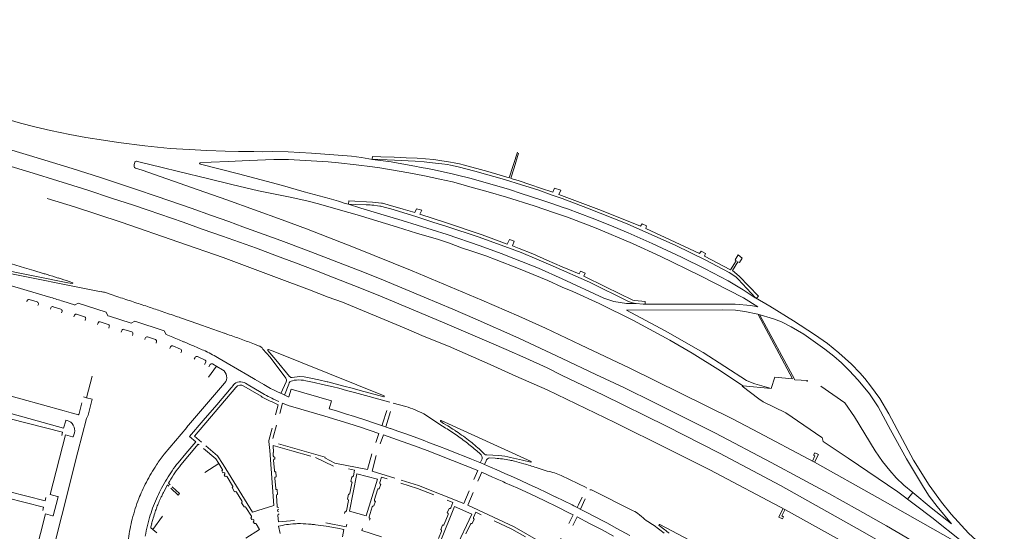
# Model space of a CAD drawing. Extents: x 145000 to 155000, y 457500 to 470000.
# Tile 548 of 548: x 154337 to 154932, y 468520 to 468829. Entities that reach past the tile are written whole.
import ezdxf

# ---------------------------------------------------------------- set-up
doc = ezdxf.new("R2010")
doc.units = 0
doc.header["$LTSCALE"] = 0.2
doc.header["$MEASUREMENT"] = 0
doc.layers.add('kant verharding', color=252, linetype='Continuous', lineweight=0)

msp = doc.modelspace()

# ---------------------------------------------------------------- linework, layer by layer
at = {"layer": 'kant verharding', "linetype": 'Continuous', "lineweight": 0}
for p, q in [((154543.62, 468745.67), (154550.33, 468744.47)), ((154533.84, 468717.92), (154535.73, 468717.4)), ((154320.13, 468677.66), (154386.17, 468664.49)), ((154366.98, 468670.68), (154369.09, 468669.91)), ((154771.38, 468672.03), (154781.82, 468660.86)), ((154396.89, 468661.28), (154391.11, 468663.23)), ((154341.21, 468658.47), (154341.46, 468659.13)), ((154342.75, 468659.73), (154347.56, 468658.32)), ((154348.3, 468657.05), (154348.04, 468656.3)), ((154357.16, 468655.49), (154361.93, 468653.97)), ((154370.07, 468656.53), (154363.15, 468658.76)), ((154703.91, 468657.48), (154709.8, 468657.49)), ((154709.8, 468657.49), (154713.89, 468656.96)), ((154781.82, 468660.86), (154790.56, 468655.72)), ((154355.53, 468653.91), (154355.85, 468654.85)), ((154362.62, 468652.68), (154362.32, 468651.72)), ((154369.79, 468649.32), (154370.12, 468650.28)), ((154371.42, 468650.94), (154376.21, 468649.39)), ((154783.51, 468650.69), (154804.16, 468611.84)), ((154784.45, 468650.45), (154805.61, 468611.3)), ((154376.86, 468648.11), (154376.52, 468647.16)), ((154384, 468644.78), (154384.41, 468645.77)), ((154385.67, 468646.35), (154390.5, 468644.79)), ((154391.14, 468643.55), (154390.85, 468642.58)), ((154398.32, 468640.18), (154398.64, 468641.11)), ((154399.98, 468641.77), (154404.76, 468640.22)), ((154405.42, 468638.96), (154405.15, 468637.99)), ((154412.62, 468635.58), (154412.91, 468636.51)), ((154414.24, 468637.18), (154419.03, 468635.63)), ((154419.7, 468634.35), (154419.42, 468633.4)), ((154429.5, 468631.77), (154434.19, 468629.78)), ((154481.45, 468631.88), (154478.88, 468632.88)), ((154427.78, 468630.28), (154428.16, 468631.18)), ((154434.74, 468628.48), (154434.34, 468627.54)), ((154488.32, 468624.95), (154484.03, 468629.84)), ((154491.79, 468623.43), (154487.01, 468629.04)), ((154487.32, 468629.61), (154491.33, 468628.23)), ((154557.27, 468601.55), (154491.33, 468628.23)), ((154442.45, 468623.75), (154443.02, 468624.83)), ((154444.41, 468625.33), (154449.04, 468623.24)), ((154449.51, 468621.92), (154448.77, 468620.44)), ((154451.31, 468619.08), (154452.06, 468620.44)), ((154453.52, 468620.86), (154456.12, 468619.36)), ((154497.84, 468612.27), (154488.32, 468624.95)), ((154491.79, 468623.43), (154500.2, 468613.38)), ((154455.99, 468619.44), (154451.2, 468612.95)), ((154459.6, 468617.35), (154456.14, 468619.38)), ((154437.93, 468582.46), (154460.88, 468609.35)), ((154473.54, 468609.2), (154476.13, 468607.7)), ((154481.9, 468604.22), (154476.13, 468607.7)), ((154479.44, 468611.47), (154484.62, 468608.39)), ((154484.62, 468608.39), (154486.59, 468607.22)), ((154494.95, 468603.03), (154498.15, 468610.14)), ((154497.08, 468602.07), (154499.7, 468608.63)), ((154501.86, 468610.62), (154502.92, 468611)), ((154508.65, 468610.97), (154509.97, 468610.76)), ((154515, 468609.67), (154509.97, 468610.76)), ((154517.94, 468611.23), (154512.97, 468612.32)), ((154520.02, 468608.54), (154515, 468609.67)), ((154522.89, 468610.07), (154517.94, 468611.23)), ((154526.5, 468607.02), (154520.02, 468608.54)), ((154523.3, 468609.97), (154522.89, 468610.07)), ((154532.91, 468607.45), (154523.3, 468609.97)), ((154774.25, 468607.62), (154791.37, 468605.98)), ((154793.56, 468612.85), (154791.37, 468605.98)), ((154793.56, 468612.85), (154804.16, 468611.84)), ((154805.61, 468611.3), (154813.32, 468610.82)), ((154813.32, 468610.82), (154812.96, 468610.28)), ((154467.71, 468606.7), (154442.61, 468577.23)), ((154482.88, 468601.34), (154472.54, 468607.48)), ((154486.59, 468607.22), (154488.6, 468606.12)), ((154488.6, 468606.12), (154490.35, 468605.21)), ((154490.35, 468605.21), (154492.77, 468604.03)), ((154492.77, 468604.03), (154496.06, 468602.51)), ((154496.06, 468602.51), (154499.38, 468601.06)), ((154529.89, 468606.18), (154526.5, 468607.02)), ((154534.62, 468604.92), (154529.89, 468606.18)), ((154537.91, 468606.14), (154532.91, 468607.45)), ((154539.33, 468603.59), (154534.62, 468604.92)), ((154542.92, 468604.83), (154537.91, 468606.14)), ((154539.33, 468603.59), (154560.73, 468597.84)), ((154542.92, 468604.83), (154557.07, 468600.98)), ((154374.64, 468597.42), (154372.98, 468590.87)), ((154493.72, 468598.14), (154490.48, 468599.66)), ((154562.83, 468597.18), (154570.36, 468595.08)), ((154368.06, 468591.3), (154371.92, 468590.23)), ((154526.24, 468593.16), (154524.02, 468593.83)), ((154528.46, 468592.48), (154526.24, 468593.16)), ((154534.01, 468590.76), (154528.46, 468592.48)), ((154539.42, 468589.05), (154534.01, 468590.76)), ((154559.03, 468592.7), (154556.43, 468584.71)), ((154558.26, 468582.85), (154561.11, 468592.04)), ((154581.39, 468590.67), (154592.63, 468583.24)), ((154364.8, 468586.49), (154363.55, 468582.13)), ((154490.08, 468575.72), (154492.29, 468583.89)), ((154546.19, 468586.88), (154539.42, 468589.05)), ((154550.36, 468585.52), (154546.19, 468586.88)), ((154555.71, 468583.73), (154550.36, 468585.52)), ((154561.05, 468581.9), (154555.71, 468583.73)), ((154556.43, 468584.71), (154556.08, 468583.6)), ((154591.81, 468586.66), (154646.15, 468562)), ((154355.48, 468541.97), (154364.65, 468577.95)), ((154369, 468576.85), (154364.65, 468577.95)), ((154370.02, 468579.14), (154369.4, 468576.76)), ((154424.42, 468566.33), (154437.95, 468582.47)), ((154487.62, 468574.69), (154489.58, 468582.07)), ((154556.93, 468578.03), (154554.98, 468572.54)), ((154568.17, 468574.05), (154556.93, 468578.03)), ((154561.05, 468581.9), (154561.2, 468581.83)), ((154566.16, 468580.09), (154561.2, 468581.83)), ((154571.11, 468578.33), (154566.16, 468580.09)), ((154577.13, 468576.15), (154571.11, 468578.33)), ((154369, 468576.85), (154369.4, 468576.76)), ((154442.61, 468577.19), (154446.84, 468573.64)), ((154488.13, 468568.54), (154487.69, 468573.97)), ((154493.53, 468572.62), (154521.71, 468564.53)), ((154575.71, 468571.32), (154568.17, 468574.05)), ((154580.94, 468574.75), (154577.13, 468576.15)), ((154584.82, 468573.28), (154580.94, 468574.75)), ((154590.71, 468571.02), (154584.82, 468573.28)), ((154490.14, 468567.29), (154490.29, 468565.33)), ((154490.18, 468571.67), (154501.44, 468568.45)), ((154490.47, 468567.41), (154490.18, 468571.67)), ((154513.01, 468565.08), (154501.44, 468568.45)), ((154547.35, 468556.97), (154549.91, 468566.52)), ((154583.24, 468568.52), (154575.71, 468571.32)), ((154588.95, 468566.34), (154583.24, 468568.52)), ((154598.7, 468562.52), (154588.95, 468566.34)), ((154594.94, 468569.37), (154590.71, 468571.02)), ((154600.46, 468567.18), (154594.94, 468569.37)), ((154606.68, 468564.7), (154600.46, 468567.18)), ((154613.31, 468568.32), (154615.43, 468566.47)), ((154448.91, 468555.29), (154457.41, 468560.61)), ((154459.43, 468557.31), (154457.41, 468560.61)), ((154490.49, 468562.62), (154490.95, 468556.38)), ((154491.14, 468564.54), (154491.28, 468563.48)), ((154515.92, 468564.23), (154526.71, 468559.18)), ((154521.71, 468564.53), (154521.57, 468564.07)), ((154521.57, 468564.07), (154527.49, 468560.86)), ((154527.49, 468560.86), (154547.35, 468556.97)), ((154552.56, 468565.62), (154550.03, 468556.08)), ((154606.3, 468559.51), (154598.7, 468562.52)), ((154610.15, 468563.29), (154606.68, 468564.7)), ((154616.12, 468560.81), (154610.15, 468563.29)), ((154616.51, 468563.53), (154615.41, 468561.11)), ((154621.69, 468558.46), (154616.12, 468560.81)), ((154617.99, 468560.03), (154618.95, 468562.22)), ((154621.18, 468564.16), (154624.48, 468563.84)), ((154645.95, 468561.46), (154640.9, 468562.66)), ((154459.84, 468555.1), (154459.2, 468556.18)), ((154491.86, 468555.65), (154492.08, 468552.73)), ((154539.42, 468556.69), (154535.86, 468557.4)), ((154539.42, 468556.69), (154538.76, 468553.28)), ((154563.85, 468551.81), (154550.03, 468556.08)), ((154613.88, 468556.45), (154606.3, 468559.51)), ((154611.58, 468550.95), (154613.88, 468556.45)), ((154625.39, 468556.86), (154621.69, 468558.46)), ((154630.38, 468554.68), (154625.39, 468556.86)), ((154635.44, 468552.42), (154630.38, 468554.68)), ((154649.33, 468558.21), (154655.99, 468556.11)), ((154461.24, 468552.86), (154460.7, 468553.67)), ((154465.7, 468547.21), (154462.36, 468552.61)), ((154491.32, 468551.81), (154491.82, 468545.55)), ((154537.88, 468548.85), (154536.67, 468542.74)), ((154537.79, 468552.67), (154537.27, 468549.78)), ((154555.26, 468548.15), (154554.36, 468545.32)), ((154555.71, 468552.43), (154554.7, 468549.2)), ((154559.08, 468551.39), (154555.71, 468552.43)), ((154577.54, 468545.65), (154567.41, 468548.78)), ((154578.16, 468547.39), (154567.67, 468550.63)), ((154638.17, 468545.69), (154630.54, 468549.11)), ((154639.97, 468550.37), (154635.44, 468552.42)), ((154644.52, 468548.28), (154639.97, 468550.37)), ((154650.38, 468545.55), (154644.52, 468548.28)), ((154428.35, 468545.8), (154432.76, 468541.59)), ((154433.52, 468542.54), (154429.17, 468546.68)), ((154433.52, 468542.54), (154432.76, 468541.59)), ((154466.95, 468543.64), (154465.41, 468546.1)), ((154471.38, 468538.1), (154468.1, 468543.36)), ((154492.69, 468544.87), (154492.89, 468541.97)), ((154535.7, 468542.09), (154535.12, 468539.21)), ((154553.33, 468544.82), (154551.49, 468538.84)), ((154587.38, 468541.73), (154577.54, 468545.65)), ((154605.55, 468536.45), (154578.16, 468547.39)), ((154608.76, 468544.18), (154605.55, 468536.45)), ((154607.86, 468535.49), (154611.11, 468543.23)), ((154645.52, 468542.3), (154638.17, 468545.69)), ((154654.39, 468538.11), (154645.52, 468542.3)), ((154655.54, 468543.11), (154650.38, 468545.55)), ((154660.69, 468540.64), (154655.54, 468543.11)), ((154873.75, 468539.14), (154876.95, 468543.07)), ((154355.48, 468541.97), (154359.88, 468540.83)), ((154472.61, 468534.43), (154471.11, 468536.94)), ((154492.17, 468541.07), (154492.63, 468534.83)), ((154535.79, 468538.24), (154534.56, 468532.18)), ((154552.06, 468537.83), (154551.17, 468535.04)), ((154598.91, 468537.16), (154595.5, 468538.53)), ((154598.91, 468537.16), (154597.58, 468533.89)), ((154661.94, 468534.47), (154654.39, 468538.11)), ((154660.69, 468540.64), (154660.91, 468540.53)), ((154666.01, 468538.11), (154660.91, 468540.53)), ((154671.08, 468535.63), (154666.01, 468538.11)), ((154677.04, 468540.31), (154674.81, 468535.74)), ((154676.06, 468533.05), (154678.96, 468539.34)), ((154343.41, 468494.16), (154352.51, 468530.18)), ((154356.89, 468529.08), (154352.51, 468530.18)), ((154477.06, 468528.87), (154473.77, 468534.19)), ((154533.57, 468531.54), (154533.36, 468530.45)), ((154550.13, 468534.53), (154548.28, 468528.5)), ((154596.58, 468533.52), (154595.5, 468530.83)), ((154635.98, 468522.36), (154607.86, 468535.49)), ((154611.31, 468528.09), (154612.8, 468531.19)), ((154616.02, 468529.69), (154612.8, 468531.19)), ((154669.47, 468530.76), (154661.94, 468534.47)), ((154671.56, 468529.68), (154669.47, 468530.76)), ((154672.08, 468535.12), (154671.08, 468535.63)), ((154678.58, 468531.74), (154672.08, 468535.12)), ((154674.81, 468535.74), (154674.02, 468534.11)), ((154686.15, 468527.8), (154678.58, 468531.74)), ((154417.38, 468520.74), (154423.25, 468528.82)), ((154477.3, 468526.89), (154476.79, 468527.7)), ((154478.85, 468524.37), (154478.17, 468525.48)), ((154493.05, 468529.23), (154493.37, 468525.49)), ((154503.15, 468526.23), (154493.37, 468525.49)), ((154548.86, 468527.49), (154548.52, 468526.47)), ((154595.95, 468529.77), (154593.65, 468523.97)), ((154610.51, 468524.39), (154611.79, 468527.01)), ((154634.54, 468521.05), (154623.91, 468525.98)), ((154671.56, 468529.68), (154669.02, 468524.48)), ((154674.01, 468528.4), (154671.33, 468523.24)), ((154681.55, 468524.51), (154674.01, 468528.4)), ((154689.06, 468520.55), (154681.55, 468524.51)), ((154688.76, 468526.43), (154686.15, 468527.8)), ((154691.87, 468524.77), (154688.76, 468526.43)), ((154697.98, 468521.46), (154691.87, 468524.77)), ((154711.7, 468529.7), (154712.94, 468528.59)), ((154716.81, 468525.61), (154719.61, 468523.73)), ((154416.19, 468521.86), (154417.45, 468520.8)), ((154419.99, 468518.84), (154417.38, 468520.74)), ((154482.02, 468520.8), (154473.72, 468515.66)), ((154482.02, 468520.8), (154479.98, 468524.13)), ((154493.37, 468522.74), (154494.48, 468518.36)), ((154525.7, 468522.24), (154522.25, 468522.79)), ((154529.14, 468521.62), (154525.7, 468522.24)), ((154529.14, 468521.62), (154533.04, 468520.8)), ((154532.16, 468516.34), (154533.04, 468520.8)), ((154591.95, 468519.71), (154590.19, 468515.33)), ((154592.53, 468523.52), (154591.55, 468520.8)), ((154606.8, 468518.28), (154609.45, 468523.98)), ((154634.54, 468521.05), (154642.76, 468516.31)), ((154695.96, 468516.85), (154689.06, 468520.55)), ((154705.89, 468517.16), (154697.98, 468521.46)), ((154726.97, 468520.62), (154723.59, 468523.25)), ((154724.03, 468523.87), (154762.2, 468503.85))]:
    msp.add_line(p, q, dxfattribs=at)
at = {"layer": 'kant verharding', "linetype": 'Continuous', "lineweight": 0, "flags": 128}
for points in [[(154000.01, 468828.96), (154017.48, 468825.6), (154052.1, 468818.59), (154069.14, 468814.68), (154097.24, 468808.74), (154124.39, 468803.11), (154196.5, 468786.11), (154214.82, 468781.74), (154232.83, 468777.22), (154234.28, 468776.8), (154253.98, 468771.83), (154289.94, 468762.17), (154310.83, 468756.38), (154330.26, 468750.6), (154349.55, 468744.84), (154368.77, 468738.99), (154385.82, 468733.53), (154406.93, 468726.55)], [(154000, 468818.47), (154015.03, 468815.57), (154067.73, 468805.15), (154078.66, 468802.89), (154089.74, 468800.7), (154161.15, 468785.23), (154192.64, 468777.75), (154216.83, 468771.73), (154233.98, 468767.29), (154249.9, 468763.44), (154267.92, 468758.42), (154279.81, 468755.29), (154295.77, 468750.92), (154306.96, 468747.62), (154317.71, 468744.53), (154347.82, 468735.47), (154356.89, 468732.65), (154378.1, 468725.82), (154392.41, 468721.08), (154405.71, 468716.83), (154414.73, 468713.89), (154435.89, 468706.56), (154447.37, 468702.44)], [(154302.2, 468776.68), (154337.42, 468766.5), (154346.17, 468764.14), (154355.51, 468762), (154367.32, 468759.64), (154376.9, 468757.79), (154387.75, 468756.22), (154396.75, 468754.8), (154412.55, 468752.67), (154428.04, 468751.16), (154439.48, 468750.47)], [(154439.48, 468750.47), (154450.19, 468749.95), (154461.15, 468749.57), (154469.3, 468749.35), (154478.62, 468749.27), (154483.97, 468749.17), (154489.69, 468749.19), (154499.21, 468749.05), (154506.4, 468748.74), (154513.5, 468748.35), (154537.61, 468746.47), (154543.62, 468745.67)], [(154446.24, 468741.71), (154445.83, 468741.83), (154445.75, 468742.05), (154445.8, 468742.33), (154446.01, 468742.46), (154452.81, 468742.82), (154463, 468743.21), (154475.69, 468743.95), (154490.59, 468744.51), (154499.5, 468744.43), (154523.52, 468742.95), (154529.68, 468742.5), (154540.51, 468741.23), (154550.23, 468740.01), (154554.63, 468739.4), (154572.32, 468736.34), (154581.73, 468734.53), (154591, 468732.65), (154598.65, 468730.98), (154602.29, 468730.02)], [(154550.12, 468744.76), (154550.26, 468746.27), (154555.25, 468746.16), (154563.46, 468745.86), (154570.65, 468745.53)], [(154550.27, 468744.65), (154563.49, 468744.05), (154576.13, 468743.38), (154581.47, 468743), (154589.91, 468742.05), (154592.12, 468741.75), (154595.71, 468741.37), (154597.49, 468741.09), (154602.16, 468740), (154612.12, 468737.48), (154630.14, 468732.36), (154640.44, 468729.18), (154650.29, 468726.06), (154658.94, 468722.85), (154665.04, 468720.85), (154680.21, 468715.06), (154704.23, 468705.5), (154733.7, 468692.37), (154751.4, 468683.75), (154765.92, 468676.1), (154769.88, 468673.49), (154771.38, 468672.03)], [(154550.33, 468744.47), (154561.51, 468742.97), (154568.05, 468741.8), (154575.82, 468740.51), (154579.71, 468739.65), (154583.46, 468739.06), (154587.63, 468738.29), (154599.24, 468735.58), (154601.7, 468734.92), (154609.07, 468733.08), (154625.46, 468728.56), (154633.02, 468726.22), (154640.21, 468723.85), (154651.97, 468720.1), (154659.26, 468717.7), (154665.01, 468715.66), (154668.17, 468714.59), (154675.58, 468711.85), (154683.12, 468708.95), (154693.81, 468704.71), (154704.79, 468700.08), (154719.47, 468693.6), (154737.1, 468685.47), (154751.4, 468678.32), (154765.25, 468671.02)], [(154570.65, 468745.53), (154577.32, 468745.17), (154587.41, 468744.41), (154590.9, 468743.82), (154597.51, 468742.91), (154599.62, 468742.51), (154602.9, 468741.8), (154605.88, 468741.06), (154620.07, 468737.1), (154632.99, 468733.3), (154637.9, 468748.94)], [(154633.88, 468733.12), (154635.89, 468739.48), (154638.49, 468748.21)], [(154638.69, 468649.83), (154616.48, 468659.46), (154574.34, 468677.21), (154539.78, 468691.05), (154510.32, 468702.55), (154495.63, 468708.08), (154462.12, 468720.16), (154444.85, 468726.2), (154410.97, 468737.94), (154407.05, 468739.21), (154406.42, 468739.68), (154406.21, 468740.03), (154406.18, 468740.25), (154406.23, 468741.39), (154406.5, 468742.74), (154406.67, 468743.1), (154406.9, 468743.21), (154407.6, 468743.39), (154407.82, 468743.38), (154408.4, 468743.23), (154409.11, 468742.97), (154423.1, 468739.71), (154432.9, 468737.11), (154451.3, 468732.82)], [(154533.84, 468717.92), (154529.68, 468719.25), (154524.03, 468720.9), (154509.02, 468724.98), (154495.8, 468728.69), (154469.28, 468735.82), (154446.24, 468741.71)], [(154451.3, 468732.82), (154465.15, 468729.43), (154481.32, 468725.58), (154500.55, 468721.61), (154510.53, 468719.48), (154517.62, 468717.75), (154530.94, 468713.89), (154541.08, 468711.1), (154565.39, 468703.56), (154576.93, 468699.91), (154590.18, 468696.03), (154596.82, 468693.8), (154604.11, 468691.15), (154610.89, 468688.92), (154618.75, 468686.23), (154625.09, 468683.82)], [(154633.84, 468733.01), (154638.3, 468731.78), (154645.99, 468729.17), (154651.96, 468727.21), (154659.27, 468724.72), (154660.32, 468727.19), (154664.12, 468725.91), (154662.99, 468723.32), (154688.7, 468713.7), (154712.4, 468704.15), (154713.28, 468705.65), (154716.04, 468704.42), (154715.46, 468702.73), (154748.02, 468687.58), (154748.9, 468689.06), (154751.67, 468687.6), (154751.01, 468686.03), (154766.7, 468677.71), (154770.21, 468683.28), (154769.46, 468683.82), (154771.4, 468686.73), (154773.77, 468684.82), (154772.22, 468682.11), (154771.17, 468682.68), (154767.85, 468677.29), (154771.95, 468674.02), (154783.65, 468661.83), (154782.39, 468660.61)], [(154602.29, 468730.02), (154609.15, 468728.02), (154620.32, 468724.92), (154631.35, 468721.61), (154648.1, 468716.41), (154660.38, 468712.31), (154668.22, 468709.52), (154685.49, 468702.86), (154707.4, 468693.67), (154724.24, 468686.12), (154748.2, 468674.35), (154774.6, 468660.78), (154783.28, 468655.46), (154779.05, 468656.28), (154769.65, 468657.01), (154721.28, 468657.08), (154713.89, 468656.96)], [(154353.59, 468720.92), (154370.05, 468715.8), (154398.28, 468706.61), (154433.17, 468694.56), (154460.07, 468685.16), (154492.19, 468673.05), (154512.15, 468665.69), (154523.53, 468661.31), (154532.08, 468658.16), (154569.4, 468642.77), (154581.62, 468637.52), (154596.21, 468631.53), (154621.42, 468620.56), (154637.04, 468613.53), (154655.85, 468605.2), (154696.79, 468585.39)], [(154406.93, 468726.55), (154420.07, 468722.14), (154440.73, 468715.05), (154452.87, 468710.65), (154463.43, 468706.94), (154471.86, 468703.84), (154494.89, 468695.55), (154510.29, 468689.68), (154545.4, 468676.2), (154557.01, 468671.44), (154581.49, 468661.24)], [(154609.34, 468701.38), (154601.77, 468703.9), (154594.46, 468706.44), (154578.96, 468711.47), (154580.04, 468713.78), (154576.89, 468714.73), (154575.88, 468712.35), (154568.82, 468714.46), (154559.73, 468717.15), (154556.26, 468718.02), (154555.66, 468718.13), (154550.22, 468718.68), (154535.96, 468719.4), (154535.73, 468717.4)], [(154535.73, 468717.4), (154543.28, 468715.03), (154555.36, 468711.4), (154568.18, 468707.66), (154595.52, 468699.03), (154615.37, 468692.26), (154628.05, 468687.62), (154635.7, 468684.56), (154650.56, 468678.71), (154665, 468672.4), (154690.13, 468660.66), (154696.15, 468658.64), (154703.91, 468657.48)], [(154535.87, 468717.52), (154539.71, 468717.3), (154546.36, 468717.08), (154548.21, 468716.97), (154548.85, 468716.98), (154549.89, 468716.91), (154551.01, 468716.76), (154553.3, 468716.52), (154554.73, 468716.26), (154555.33, 468716.2), (154557.42, 468715.71), (154558.91, 468715.25), (154561.47, 468714.6), (154576.56, 468709.94), (154586.69, 468706.67), (154595.3, 468704.05), (154614.12, 468697.8), (154632.52, 468691.14), (154640.23, 468688.14), (154649.69, 468684.29), (154659.46, 468680.03)], [(154447.37, 468702.44), (154459.62, 468698.15), (154480.07, 468690.78), (154492.23, 468686.18), (154503.69, 468681.97), (154515.41, 468677.48), (154527.18, 468672.89), (154539.1, 468668.31), (154553.71, 468662.48), (154592.67, 468646.14), (154602.57, 468641.84), (154622.18, 468633.5), (154631.15, 468629.6), (154643.03, 468624.34), (154655.95, 468618.49), (154665, 468613.93), (154689.52, 468602.11)], [(154609.34, 468701.38), (154616.51, 468698.99), (154623.68, 468696.26), (154631.74, 468693.35), (154633.05, 468696.15), (154636.04, 468695.01), (154634.87, 468692.18), (154638.88, 468690.57), (154647.19, 468687.35), (154655.71, 468683.7), (154665, 468679.64), (154675.26, 468675.29), (154676.01, 468676.88), (154678.85, 468675.66), (154678.12, 468673.87), (154691.2, 468667.4), (154707.77, 468659.4), (154708.93, 468659.18), (154715.21, 468658.65), (154715.19, 468656.98)], [(154329.42, 468682.12), (154334.67, 468680.53), (154339.92, 468678.96)], [(154625.09, 468683.82), (154638.6, 468678.65), (154656.26, 468671.28), (154665, 468667.33), (154671.44, 468664.6), (154687.33, 468657.44), (154708.06, 468647.15), (154729.96, 468635.3), (154743.6, 468627.44), (154760.79, 468616.73), (154774.25, 468607.62), (154773.79, 468607.4)], [(154659.46, 468680.03), (154681.57, 468670.21), (154705.1, 468658.72), (154706.92, 468658.03), (154707.41, 468657.9), (154709.8, 468657.49)], [(154355.8, 468661.02), (154346.93, 468663.64), (154332.08, 468668.05), (154320.53, 468671.44), (154311.65, 468674.11)], [(154368.92, 468669.6), (154366.02, 468669.81), (154322.92, 468678.62)], [(154339.92, 468678.96), (154345.59, 468677.28), (154351.26, 468675.62)], [(154765.25, 468671.02), (154774.46, 468665.58), (154781.64, 468660.87)], [(154581.49, 468661.24), (154598.79, 468653.92), (154612.28, 468648.12), (154638.85, 468636.41), (154665, 468624.23), (154685.26, 468614.55), (154702.23, 468606.59), (154720.93, 468597.38), (154738.25, 468588.69), (154739.9, 468587.93), (154757.63, 468578.96), (154791.24, 468561.39), (154810.06, 468551.32), (154826.24, 468542.51), (154843.57, 468532.94), (154861.08, 468523.03), (154897.21, 468501.94), (154898.62, 468501.08)], [(154427.57, 468637.82), (154425.55, 468638.62), (154424.4, 468640.91), (154406.51, 468646.67), (154404.28, 468645.51), (154391.25, 468649.73), (154390.36, 468650.01), (154389.18, 468652.25), (154372.24, 468657.7), (154370.04, 468656.5)], [(154790.56, 468655.72), (154804.9, 468646.98), (154817.57, 468638.63), (154825.33, 468633.21), (154832.26, 468627.6), (154839.8, 468620.7), (154844.85, 468615.5), (154847.91, 468611.99), (154851.45, 468607.71), (154856.98, 468600.03), (154862.47, 468590.74), (154877.47, 468562.76), (154886.93, 468547.53), (154894.32, 468537.26), (154900.07, 468530.11), (154910.71, 468518.61), (154919.9, 468510.05), (154932.28, 468500)], [(154638.69, 468649.83), (154654.83, 468642.42), (154676.01, 468632.35), (154705.93, 468618.35), (154767.49, 468587.91), (154780.32, 468581.24), (154817.47, 468561.43), (154855.56, 468540.13), (154905.83, 468511.65), (154907.13, 468513.07), (154888.52, 468528.13), (154867.85, 468543.54), (154837.96, 468563.93), (154822.84, 468574.05), (154822.07, 468576.35)], [(154791.37, 468605.98), (154781.4, 468608.82), (154778.76, 468609.77), (154776.43, 468610.96), (154750.15, 468627.83), (154727.3, 468640.99), (154703.91, 468653.38), (154761.6, 468653.64), (154769.82, 468653.29), (154775.39, 468652.51), (154783.22, 468650.93), (154792.65, 468648.14), (154797.54, 468646.32), (154803.45, 468643.32), (154811, 468638.87), (154818.13, 468633.9), (154823.84, 468629.79), (154829.16, 468625.55), (154833.83, 468621.48), (154838.49, 468616.9), (154843.94, 468611.08), (154850.74, 468602.73), (154855.93, 468594.9), (154863.53, 468581.04), (154873.06, 468563.48), (154883.46, 468546.3), (154886.94, 468540.99), (154891.63, 468534.8)], [(154446.96, 468644.29), (154440.56, 468646.53), (154434.15, 468648.76)], [(154460.7, 468639.48), (154453.83, 468641.89), (154446.96, 468644.29)], [(154479.44, 468611.47), (154474.96, 468614.14), (154462.37, 468621.41), (154457.62, 468624.16)], [(154302.25, 468609.52), (154337.69, 468599.71), (154363.87, 468592.46), (154368.06, 468591.3)], [(154375.56, 468601.03), (154377.45, 468600.39), (154380.73, 468613.43)], [(154439.67, 468577), (154447.98, 468586.76), (154456.09, 468596.24), (154464.82, 468606.5), (154466.15, 468608.06)], [(154501.75, 468612.62), (154506.17, 468613.38), (154508.89, 468613.11), (154512.97, 468612.32)], [(154891.63, 468534.8), (154900.32, 468524.27), (154888.08, 468533.83), (154876.95, 468543.07), (154871.44, 468547.54), (154866.8, 468552.05), (154862.98, 468556.47), (154858.56, 468561.97), (154854.18, 468568.32), (154841.71, 468588.95), (154835.78, 468597.34), (154821.36, 468607.54)], [(154293.52, 468606.05), (154293.6, 468606.49), (154294.6, 468606.23), (154302.23, 468604.24), (154303.21, 468603.99), (154303.08, 468603.61), (154301.87, 468599.25), (154363.55, 468582.13)], [(154499.38, 468601.06), (154499.76, 468600.9), (154501.18, 468605.63), (154525.51, 468598.53), (154524.02, 468593.83)], [(154689.52, 468602.11), (154728, 468583.26), (154760.17, 468566.93), (154797.02, 468547.49), (154846.57, 468519.64), (154865.97, 468508.44), (154880.3, 468500)], [(154773.79, 468607.4), (154783.79, 468599.75), (154786.42, 468598.04), (154800.16, 468591.4), (154821.97, 468576.44)], [(154298.17, 468594.01), (154298.64, 468595.94), (154362.9, 468579.65), (154362.42, 468577.72)], [(154357.59, 468510.05), (154362.45, 468529.26), (154372.21, 468567.67), (154377.38, 468587.95), (154378.34, 468590.01), (154379.13, 468593.11), (154380.79, 468599.67), (154377.45, 468600.39)], [(154491.69, 468590.08), (154493.16, 468596.23), (154489.27, 468598.09)], [(154494.19, 468590.97), (154495.85, 468597.1), (154499.38, 468595.81), (154507, 468593.53)], [(154507, 468593.53), (154521.55, 468589.27), (154536.07, 468584.82), (154542.98, 468582.6), (154554.08, 468578.93), (154552.24, 468573.46)], [(154364.8, 468586.49), (154364.92, 468586.89), (154365.62, 468586.71)], [(154595.74, 468583.45), (154593.16, 468584.91), (154591.55, 468586.17)], [(154696.79, 468585.39), (154729.29, 468569.42), (154754.25, 468556.85), (154799.91, 468532.64), (154845.42, 468507.42), (154858.19, 468500)], [(154439.67, 468577.03), (154443.41, 468573.89), (154437.41, 468566.74), (154432.72, 468561.19)], [(154445.44, 468571.95), (154444.95, 468572.33), (154434.48, 468559.85)], [(154448.14, 468569.77), (154455.48, 468563.54), (154457.41, 468560.61)], [(154459.98, 468560.09), (154456.61, 468565.38), (154449.53, 468571.36)], [(154459.98, 468560.09), (154477.83, 468531.3), (154490.65, 468535.41), (154488.13, 468568.54)], [(154626.61, 468565.58), (154619.35, 468565.96), (154618.59, 468565.92), (154618.05, 468566.26)], [(154816.3, 468562.11), (154817.78, 468565.26), (154816.97, 468565.75), (154817.73, 468567.24), (154819.87, 468566.15), (154817.47, 468561.51)], [(154546.55, 468529.08), (154553.39, 468551.15), (154547.07, 468552.89), (154540.88, 468554.47), (154536.34, 468531.82), (154546.55, 468529.08)], [(154622.87, 468552.46), (154616.46, 468555.39), (154614.05, 468549.96)], [(154352.87, 468540.12), (154352.4, 468538.18), (154307.9, 468549.49), (154308.39, 468551.4)], [(154427.57, 468549.85), (154426.99, 468548.82), (154427.97, 468547.86)], [(154664.45, 468553.44), (154679.48, 468546.23), (154679.75, 468545.78)], [(154306.41, 468543.64), (154306.89, 468545.57), (154351.39, 468534.25), (154350.91, 468532.37)], [(154427.13, 468546.97), (154426.37, 468547.72), (154424.13, 468543.6)], [(154681.71, 468544.8), (154682.76, 468544.68), (154707.8, 468532.12)], [(154356.89, 468529.08), (154357.26, 468529.02), (154360.02, 468539.79), (154360.23, 468540.73), (154359.88, 468540.83)], [(154591.29, 468513.2), (154599.86, 468534.61), (154610.28, 468530.14), (154600.57, 468509.2), (154591.29, 468513.2)], [(154798.4, 468533.26), (154795.96, 468528.32), (154798.1, 468527.23), (154798.88, 468528.46), (154797.71, 468529.16), (154799.57, 468532.59)], [(154534.74, 468523.97), (154534.4, 468522.39), (154522.13, 468524.84)], [(154555.73, 468516.4), (154543.78, 468520.16), (154544.18, 468521.45)], [(154664.27, 468515.38), (154660.14, 468508.54), (154635.98, 468522.36)]]:
    msp.add_lwpolyline(points, dxfattribs=at)
at = {"layer": 'kant verharding', "linetype": 'Continuous', "lineweight": 0}
for centre, radius, start, end in [((154286.69, 468456.95), 228, 72.9319, 73.54891), ((154161.52, 468045.41), 658.15, 72.42025, 73.03062), ((154151.41, 468011.29), 693.74, 71.89575, 72.47481), ((154368.99, 468669.77), 0.178, 247.39636, 53.23454), ((154383.44, 468644.47), 20.3, 78.16582, 82.29069), ((154384.04, 468646.8), 17.9, 73.84338, 78.52157), ((154385.02, 468649.86), 14.69, 69.86, 74.21228), ((154385.4, 468650.61), 13.86, 65.63378, 70.24843), ((153779.18, 466762.01), 1997.2, 71.72179, 71.98375), ((154342.42, 468658.76), 1.03, 71.55266, 158.83239), ((154347.26, 468657.3), 1.06, 346.75698, 73.63735), ((154272.64, 468377.72), 295.25, 72.14951, 73.64065), ((154356.81, 468654.54), 1.02, 69.83347, 161.75624), ((153779.43, 466761.43), 1997.66, 71.47179, 71.7337), ((153774.1, 466746.05), 2013.95, 71.23555, 71.46705), ((154361.61, 468652.97), 1.05, 343.99386, 72.46442), ((154371.11, 468649.94), 1.05, 72.97407, 160.89351), ((154375.91, 468648.44), 1, 341.03953, 72.23349), ((153819.11, 466875.89), 1876.53, 70.9754, 71.26156), ((154229.94, 468064.13), 619.27, 70.7458, 71.0731), ((154385.35, 468645.39), 1.02, 71.56548, 157.88127), ((154390.2, 468643.85), 0.988, 342.18833, 72.22515), ((154399.64, 468640.77), 1.06, 71.46536, 161.18557), ((154404.45, 468639.25), 1.02, 343.16094, 72.19535), ((154218.4, 468116.99), 561.26, 67.69677, 68.11884), ((154393.32, 468445.61), 205.25, 70.1973, 70.83335), ((154012.18, 467378.24), 1338.63, 69.9612, 70.32626), ((154413.9, 468636.2), 1.03, 70.48444, 162.71437), ((154418.72, 468634.65), 1.03, 343.11217, 72.14632), ((154429.14, 468630.77), 1.06, 70.2122, 157.21231), ((154281.26, 468268.76), 396.99, 67.17976, 67.77661), ((154333.6, 468391.67), 263.4, 66.90865, 67.3051), ((153905.58, 467387.59), 1354.91, 66.67503, 66.91166), ((153522.34, 466490.05), 2330.84, 66.57175, 66.76017), ((154077.29, 467554.67), 1150.57, 69.57208, 69.99678), ((154479.95, 468627.34), 4.79, 31.58993, 71.71157), ((154433.8, 468628.85), 1.02, 338.88693, 67.25527), ((154443.99, 468624.31), 1.1, 67.59618, 152.03354), ((154446.56, 468622.7), 6.54, 63.62019, 67.28812), ((154400.84, 468528.52), 111.23, 61.68822, 64.07614), ((154404.08, 468534.56), 104.37, 59.13752, 61.6824), ((154487.27, 468629.27), 0.344, 82.49579, 220.53984), ((154448.64, 468622.35), 0.976, 333.48098, 65.70619), ((154452.99, 468619.94), 1.06, 60.10958, 151.48036), ((154456.83, 468612.8), 5.32, 319.50504, 58.61297), ((154470.51, 468604.33), 5.74, 58.15011, 139.45517), ((154470.59, 468604.21), 3.81, 59.21355, 139.13352), ((154496.32, 468610.96), 2, 335.67448, 40.84863), ((154501.86, 468608.46), 2.17, 90.18227, 175.28072), ((154501.47, 468614), 1.41, 206.04794, 281.65297), ((154505.68, 468591.2), 19.99, 81.46728, 97.93225), ((154528.44, 468681.21), 89.95, 238.84886, 245.04085), ((154511.14, 468648.94), 55.35, 239.30568, 246.72738), ((154557.15, 468601.27), 0.302, 254.66684, 66.95953), ((154372.15, 468591.05), 0.848, 254.05986, 348.27894), ((154556.08, 468543.41), 53.61, 61.83078, 74.55387), ((154364.1, 468580.77), 6.14, 344.6459, 75.68615), ((154591.72, 468586.39), 0.277, 72.67838, 232.02966), ((154527.46, 468472.83), 128.2, 57.5206, 59.45043), ((154519.65, 468458.65), 146.17, 56.65283, 58.63118), ((154528.8, 468474.17), 126.36, 55.7468, 57.70481), ((154527.14, 468471.18), 129.76, 54.03464, 55.88499), ((154521.78, 468461.55), 142.57, 54.69442, 56.72244), ((154520.6, 468459.39), 145.02, 52.75745, 54.81188), ((154488.83, 468574.45), 1.24, 168.6917, 202.69805), ((154516.04, 468455.58), 148.9, 52.38212, 54.10351), ((154524.22, 468465.83), 135.79, 50.73632, 52.47417), ((154563.53, 468515.63), 74.27, 50.02247, 52.86214), ((154552, 468501.56), 92.46, 47.27488, 50.14618), ((154486.23, 468516.11), 79.64, 140.91222, 143.80093), ((154520.26, 468460.91), 142.11, 49.09528, 50.75556), ((154562.04, 468511.89), 78.05, 44.15077, 47.54793), ((154613.29, 468564.01), 3.26, 351.50457, 48.83112), ((154483.94, 468517.69), 76.86, 143.74063, 146.73366), ((154515.99, 468496.64), 105.36, 142.21587, 145.47488), ((154491.15, 468565.4), 0.86, 184.33751, 269.49239), ((154491.29, 468562.68), 0.801, 90.76638, 184.03738), ((154621.42, 468561.63), 2.54, 95.37454, 166.35843), ((154619.95, 468492.75), 71.23, 82.813, 86.36053), ((154614.83, 468471.4), 94.91, 74.05331, 82.86771), ((154620.3, 468494.35), 69.6, 79.30108, 82.93198), ((154624.65, 468516.89), 46.64, 75.85222, 79.40796), ((154590.6, 468380.16), 187.55, 74.16508, 75.97583), ((154607.81, 468439.93), 125.35, 72.46569, 74.27708), ((154646.03, 468561.74), 0.285, 253.2743, 65.77862), ((154516.03, 468496.19), 115.47, 149.54655, 152.51364), ((154517.02, 468495.77), 116.54, 146.64693, 149.61589), ((154515.7, 468496.69), 105.09, 145.40815, 148.67559), ((154483.91, 468518.32), 64.57, 139.96381, 150.76868), ((154458.76, 468556.86), 0.803, 302.72194, 34.34606), ((154460.26, 468554.37), 0.834, 301.92629, 120.00123), ((154491.73, 468556.43), 0.79, 183.9659, 279.12895), ((154608.81, 468442.2), 122.89, 70.74655, 72.59391), ((154648.67, 468518.11), 38.7, 65.94058, 79.10873), ((154512.87, 468497.66), 111.99, 152.43535, 155.46462), ((154518.87, 468494.49), 108.95, 148.55629, 151.9071), ((154461.68, 468552.19), 0.8, 31.60157, 122.94972), ((154492.05, 468551.99), 0.745, 86.94407, 193.5185), ((154537.16, 468549.04), 0.749, 345.72508, 81.42604), ((154537.99, 468553.43), 0.782, 255.46344, 349.18619), ((154555.49, 468548.95), 0.834, 162.42015, 253.63432), ((154312.95, 467831.81), 784.46, 66.11823, 66.72962), ((154484.42, 468510.38), 80.83, 155.29021, 158.90059), ((154499.26, 468504.72), 86.83, 151.7684, 155.49207), ((154477.09, 468514.82), 60.28, 151.48394, 153.66978), ((154465.01, 468546.8), 0.807, 299.91664, 30.63178), ((154467.38, 468542.91), 0.844, 31.96563, 120.97137), ((154492.57, 468545.61), 0.747, 184.59219, 279.63049), ((154535.86, 468542.9), 0.83, 259.20988, 348.74144), ((154554.09, 468544.58), 0.794, 69.92606, 161.99267), ((154507.65, 468501.13), 105.83, 158.75433, 162.23096), ((154507.56, 468500.73), 96.04, 155.38219, 159.05437), ((154486.68, 468509.02), 71.4, 157.47484, 159.77582), ((154507.62, 468500.43), 94.04, 155.46343, 157.52594), ((154478.2, 468514.02), 61.62, 153.45795, 155.59608), ((154470.59, 468537.67), 0.895, 305.47327, 28.65316), ((154492.97, 468541.17), 0.804, 95.872, 186.93312), ((154534.92, 468538.35), 0.879, 353.06436, 76.62304), ((154552.27, 468538.61), 0.808, 163.00531, 255.01776), ((154515.99, 468498.33), 114.63, 162.17162, 165.48107), ((154501.2, 468503.14), 89.23, 159.03468, 162.79611), ((154542.05, 468490.78), 129.7, 162.0871, 163.8948), ((154491.16, 468507.28), 76.21, 159.70889, 162.12358), ((154473.07, 468533.76), 0.821, 31.7307, 124.72487), ((154493.42, 468534.89), 0.789, 184.07159, 276.66435), ((154493.65, 468532.22), 0.807, 97.52079, 271.37477), ((154533.74, 468532.35), 0.832, 257.82049, 348.53965), ((154550.94, 468534.22), 0.857, 73.9554, 159.17471), ((154595.24, 468530.09), 0.788, 335.76072, 70.55859), ((154596.91, 468534.16), 0.724, 242.79748, 337.8749), ((154701.86, 468518.16), 15.17, 49.54694, 66.96844), ((154502.39, 468501.7), 100.61, 165.39626, 168.82831), ((154507.37, 468501.14), 95.71, 162.74855, 166.64863), ((154485.36, 468506.67), 70.82, 165.57331, 167.61859), ((154476.46, 468509.4), 61.53, 163.61564, 165.96956), ((154476.22, 468528.45), 0.944, 307.23226, 26.3358), ((154477.74, 468526.19), 0.829, 300.76259, 122.45695), ((154479.31, 468523.71), 0.797, 31.44189, 124.63811), ((154493.83, 468529.32), 0.787, 94.58244, 185.8716), ((154506.36, 468472.45), 51.92, 93.38228, 98.9305), ((154505.52, 468488.29), 36.06, 88.10576, 93.53738), ((154502.53, 468392.19), 132.21, 85.35064, 88.18875), ((154549.04, 468528.27), 0.798, 162.78252, 256.88981), ((154610.19, 468523.64), 0.817, 66.96567, 155.40523), ((154612.13, 468527.81), 0.863, 160.6312, 246.80015), ((154734.26, 468552.27), 31.86, 227.99994, 236.79134), ((154502.31, 468501.45), 100.59, 168.6822, 172.1149), ((154508.84, 468500.64), 97.26, 166.55763, 170.3946), ((154506.48, 468470.95), 53.43, 98.80419, 104.19575), ((154509.06, 468471.89), 52.24, 82.55367, 85.39591), ((154475.35, 468211.02), 315.29, 81.44527, 82.62426), ((154591.26, 468520.08), 0.776, 332.12096, 68.44617), ((154592.88, 468524.27), 0.825, 244.72958, 338.52), ((154685.51, 468470.36), 63.33, 53.49132, 57.42512), ((154685.32, 468469.87), 63.83, 49.71831, 53.62078), ((154723.83, 468523.55), 0.379, 57.62827, 232.26374), ((154708.55, 468495.1), 31.48, 47.98791, 54.19922)]:
    msp.add_arc(centre, radius, start, end, dxfattribs=at)

doc.saveas('drawing.dxf')
